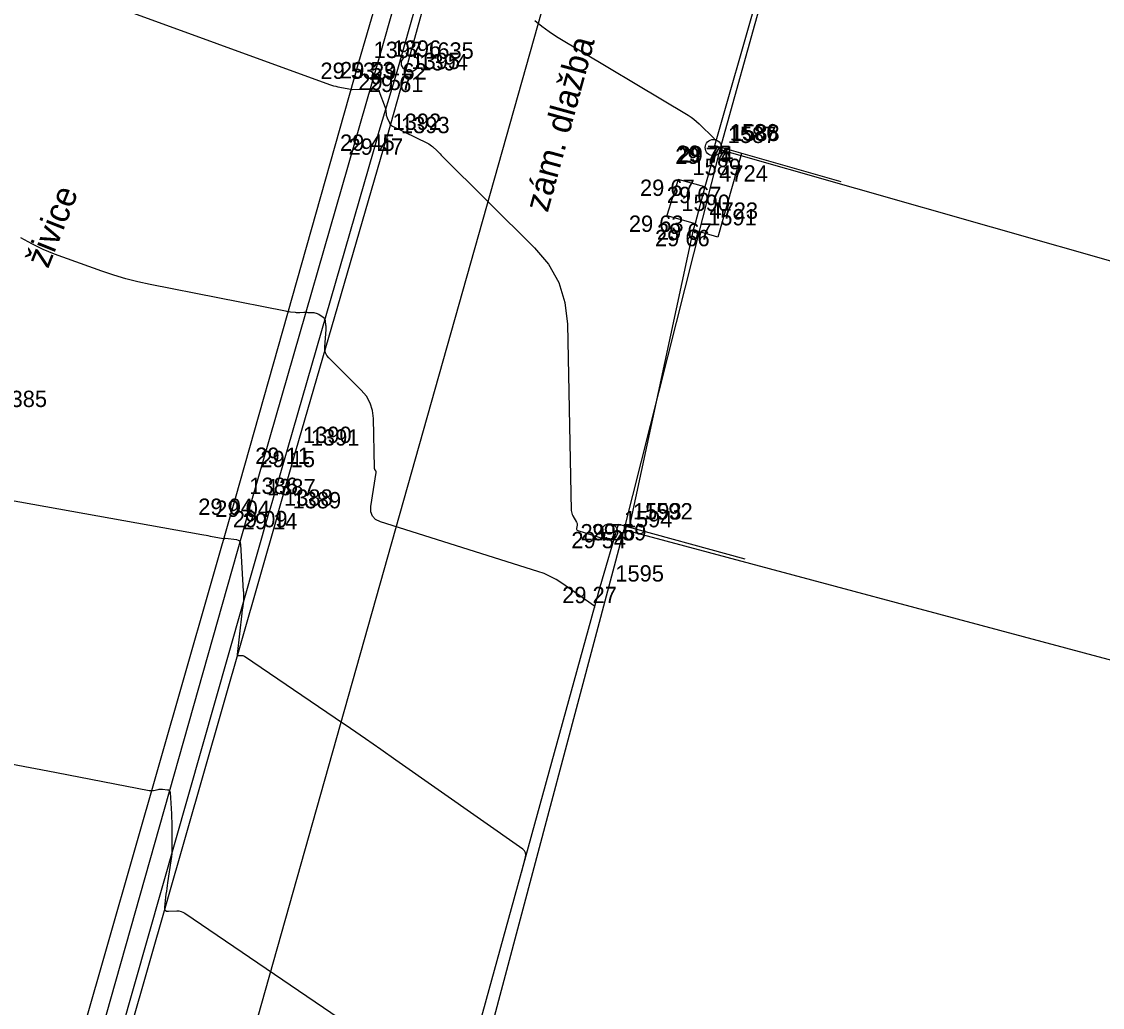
# Model space of a CAD drawing. Extents: x -702257 to -701487, y -1009871 to -1008841.
# Drawn here: x -701743.77 to -701727.23, y -1009321.66 to -1009306.58 of the extents above; entities that cross this region are included whole.
import ezdxf

# ---------------------------------------------------------------- set-up
doc = ezdxf.new("R2010")
doc.units = 0
for name, color, linetype in [('Ex_Major Contours', 7, 'Continuous'), ('Ex_Minor Contours', 7, 'Continuous'), ('Z_body', 7, 'Continuous'), ('Z_body_cisla', 7, 'Continuous'), ('Z_body_vysky_redukovane', 7, 'Continuous'), ('Z_budova', 7, 'Continuous'), ('Z_katastr_hranice', 7, 'Continuous'), ('Z_komunikace', 7, 'Continuous'), ('Z_obruba', 7, 'Continuous'), ('Z_pilire', 7, 'Continuous'), ('Z_ploty', 7, 'Continuous'), ('Z_popisy', 7, 'Continuous'), ('Z_site_kanalizace_znaky', 7, 'Continuous'), ('Z_site_vodovod_znaky', 7, 'Continuous'), ('Z_vstupy', 7, 'Continuous'), ('Z_zlabek', 7, 'Continuous')]:
    doc.layers.add(name, color=color, linetype=linetype)

# ---------------------------------------------------------------- blocks, each defined once
blk = doc.blocks.new('POINT_DISPLAY')
blk.add_line((0, 0), (0, 0))
blk = doc.blocks.new('Z15')
blk.add_circle((0, 0), 0.125)
blk = doc.blocks.new('Z614')
for p, q in [((-0.13, 0.03), (-0.1, 0.08)), ((-0.13, -0.03), (-0.13, 0.03)), ((-0.1, 0.08), (-0.08, 0.1)), ((-0.08, 0.1), (-0.03, 0.13)), ((-0.03, 0.13), (0.03, 0.13)), ((0.03, 0.13), (0.08, 0.1)), ((0.08, 0.1), (0.1, 0.08)), ((0.1, 0.08), (0.13, 0.03)), ((0.13, 0.03), (0.13, -0.03)), ((-0.1, -0.08), (-0.13, -0.03)), ((-0.08, -0.1), (-0.1, -0.08)), ((-0.03, -0.13), (-0.08, -0.1)), ((0.03, -0.13), (-0.03, -0.13)), ((0.08, -0.1), (0.03, -0.13)), ((0.1, -0.08), (0.08, -0.1)), ((0.13, -0.03), (0.1, -0.08))]:
    blk.add_line(p, q)

msp = doc.modelspace()

# ---------------------------------------------------------------- linework, layer by layer
at = {"layer": 'Ex_Major Contours'}
msp.add_lwpolyline([(-701736.116, -1009319.6), (-701736.053, -1009319.369), (-701736.048, -1009319.332), (-701736.054, -1009319.3), (-701736.07, -1009319.271), (-701736.097, -1009319.246), (-701738.039, -1009317.881), (-701738.27, -1009317.719), (-701738.503, -1009317.558), (-701738.735, -1009317.398), (-701738.969, -1009317.238), (-701740.353, -1009316.298), (-701740.363, -1009316.292), (-701740.373, -1009316.288), (-701740.385, -1009316.286), (-701740.396, -1009316.286), (-701740.443, -1009316.287), (-701740.453, -1009316.286), (-701740.46, -1009316.282), (-701740.464, -1009316.275), (-701740.464, -1009316.265), (-701740.391, -1009315.634), (-701740.389, -1009315.616), (-701740.387, -1009315.599), (-701740.384, -1009315.581), (-701740.382, -1009315.563), (-701740.37, -1009315.487), (-701740.368, -1009315.471), (-701740.367, -1009315.455), (-701740.366, -1009315.44), (-701740.366, -1009315.424), (-701740.366, -1009315.36), (-701740.366, -1009315.345), (-701740.367, -1009315.329), (-701740.367, -1009315.313), (-701740.368, -1009315.297), (-701740.41, -1009314.582), (-701740.415, -1009314.555), (-701740.428, -1009314.534), (-701740.447, -1009314.521), (-701740.474, -1009314.514), (-701740.653, -1009314.493), (-701740.658, -1009314.493), (-701740.662, -1009314.494), (-701740.672, -1009314.496), (-701740.676, -1009314.496), (-701740.681, -1009314.496), (-701740.877, -1009314.458), (-701740.91, -1009314.452), (-701740.943, -1009314.445), (-701740.977, -1009314.439), (-701741.01, -1009314.433), (-701744.591, -1009313.794)], dxfattribs=at)
at = {"layer": 'Ex_Minor Contours'}
for points in [[(-701742.501, -1009306.292), (-701739.056, -1009307.543), (-701739.024, -1009307.554), (-701738.991, -1009307.563), (-701738.959, -1009307.572), (-701738.925, -1009307.579), (-701738.73, -1009307.618), (-701738.722, -1009307.619), (-701738.712, -1009307.62), (-701738.706, -1009307.62), (-701738.458, -1009307.612), (-701738.443, -1009307.611), (-701738.428, -1009307.611), (-701738.413, -1009307.612), (-701738.399, -1009307.612), (-701738.34, -1009307.615), (-701738.326, -1009307.617), (-701738.315, -1009307.623), (-701738.306, -1009307.632), (-701738.299, -1009307.644), (-701738.203, -1009307.898), (-701738.199, -1009307.91), (-701738.195, -1009307.923), (-701738.193, -1009307.936), (-701738.191, -1009307.949), (-701738.187, -1009308.002), (-701738.185, -1009308.015), (-701738.183, -1009308.028), (-701738.179, -1009308.041), (-701738.174, -1009308.053), (-701738.138, -1009308.13), (-701738.129, -1009308.146), (-701738.118, -1009308.16), (-701738.104, -1009308.171), (-701738.089, -1009308.181), (-701737.553, -1009308.444), (-701737.532, -1009308.455), (-701737.513, -1009308.467), (-701737.495, -1009308.481), (-701737.477, -1009308.496), (-701737.409, -1009308.56), (-701737.393, -1009308.575), (-701737.376, -1009308.591), (-701737.359, -1009308.608), (-701737.343, -1009308.624), (-701735.915, -1009310.042), (-701735.701, -1009310.296), (-701735.546, -1009310.576), (-701735.451, -1009310.881), (-701735.414, -1009311.211), (-701735.354, -1009314.061), (-701735.352, -1009314.083), (-701735.348, -1009314.105), (-701735.34, -1009314.125), (-701735.33, -1009314.145), (-701735.275, -1009314.241), (-701735.27, -1009314.252), (-701735.266, -1009314.264), (-701735.265, -1009314.275), (-701735.266, -1009314.287), (-701735.273, -1009314.336), (-701735.273, -1009314.348), (-701735.27, -1009314.357), (-701735.263, -1009314.364), (-701735.253, -1009314.368), (-701734.818, -1009314.506), (-701734.804, -1009314.509), (-701734.791, -1009314.509), (-701734.778, -1009314.507), (-701734.765, -1009314.503), (-701734.688, -1009314.469)], [(-701735.911, -1009306.564), (-701735.806, -1009306.653), (-701735.695, -1009306.735), (-701735.579, -1009306.81), (-701733.568, -1009308.014), (-701733.522, -1009308.043), (-701733.478, -1009308.075), (-701733.437, -1009308.109), (-701733.397, -1009308.147), (-701733.17, -1009308.373), (-701733.161, -1009308.382), (-701733.147, -1009308.395)], [(-701734.999, -1009315.554), (-701734.995, -1009315.537), (-701734.994, -1009315.534), (-701734.995, -1009315.531), (-701734.996, -1009315.529), (-701734.998, -1009315.527), (-701735.5, -1009315.175), (-701735.586, -1009315.119), (-701735.675, -1009315.07), (-701735.769, -1009315.029), (-701735.865, -1009314.994), (-701738.274, -1009314.234), (-701738.348, -1009314.199), (-701738.396, -1009314.149), (-701738.42, -1009314.083), (-701738.419, -1009314.002), (-701738.341, -1009313.481), (-701738.341, -1009313.474), (-701738.341, -1009313.468), (-701738.343, -1009313.462), (-701738.346, -1009313.457), (-701738.359, -1009313.434), (-701738.361, -1009313.429), (-701738.364, -1009313.423), (-701738.365, -1009313.417), (-701738.365, -1009313.41), (-701738.381, -1009312.656), (-701738.395, -1009312.533), (-701738.431, -1009312.419), (-701738.488, -1009312.315), (-701738.568, -1009312.22), (-701739.065, -1009311.726), (-701739.095, -1009311.689), (-701739.116, -1009311.649), (-701739.127, -1009311.605), (-701739.127, -1009311.557), (-701739.106, -1009311.294), (-701739.105, -1009311.277), (-701739.105, -1009311.261), (-701739.106, -1009311.244), (-701739.108, -1009311.227), (-701739.117, -1009311.161), (-701739.121, -1009311.145), (-701739.128, -1009311.131), (-701739.137, -1009311.119), (-701739.15, -1009311.109), (-701739.219, -1009311.063), (-701739.236, -1009311.054), (-701739.253, -1009311.047), (-701739.271, -1009311.042), (-701739.29, -1009311.04), (-701739.381, -1009311.036), (-701739.397, -1009311.035), (-701739.413, -1009311.035), (-701739.429, -1009311.035), (-701739.445, -1009311.035), (-701739.509, -1009311.038), (-701739.525, -1009311.038), (-701739.541, -1009311.037), (-701739.557, -1009311.036), (-701739.573, -1009311.035), (-701739.653, -1009311.026), (-701739.671, -1009311.023), (-701739.69, -1009311.021), (-701739.708, -1009311.018), (-701739.727, -1009311.014), (-701741.798, -1009310.607), (-701741.986, -1009310.566), (-701742.171, -1009310.518), (-701742.355, -1009310.463), (-701742.537, -1009310.401), (-701743.26, -1009310.139), (-701743.438, -1009310.068), (-701743.61, -1009309.985), (-701743.776, -1009309.892)], [(-701743.956, -1009317.935), (-701743.714, -1009317.979), (-701743.472, -1009318.025), (-701743.23, -1009318.071), (-701741.813, -1009318.346), (-701741.796, -1009318.349), (-701741.779, -1009318.349), (-701741.762, -1009318.348), (-701741.745, -1009318.345), (-701741.677, -1009318.329), (-701741.66, -1009318.326), (-701741.643, -1009318.324), (-701741.625, -1009318.324), (-701741.608, -1009318.325), (-701741.532, -1009318.334), (-701741.516, -1009318.338), (-701741.504, -1009318.346), (-701741.496, -1009318.358), (-701741.493, -1009318.375), (-701741.474, -1009318.706), (-701741.471, -1009318.766), (-701741.468, -1009318.825), (-701741.467, -1009318.885), (-701741.466, -1009318.945), (-701741.465, -1009319.184), (-701741.465, -1009319.244), (-701741.469, -1009319.304), (-701741.474, -1009319.363), (-701741.482, -1009319.422), (-701741.532, -1009319.757), (-701741.539, -1009319.801), (-701741.545, -1009319.844), (-701741.55, -1009319.888), (-701741.556, -1009319.932), (-701741.578, -1009320.131), (-701741.578, -1009320.159), (-701741.568, -1009320.179), (-701741.549, -1009320.191), (-701741.52, -1009320.194), (-701741.389, -1009320.189), (-701741.357, -1009320.19), (-701741.326, -1009320.196), (-701741.297, -1009320.207), (-701741.269, -1009320.223), (-701738.155, -1009322.339)]]:
    msp.add_lwpolyline(points, dxfattribs=at)
at = {"layer": 'Z_budova'}
for p, q in [((-701733.16, -1009308.48), (-701732.38, -1009305.76)), ((-701733.16, -1009308.48), (-701731.23, -1009309.03)), ((-701734.91, -1009315.23), (-701734.63, -1009314.27)), ((-701734.63, -1009314.27), (-701732.7, -1009314.8)), ((-701736.83, -1009322.19), (-701734.91, -1009315.23))]:
    msp.add_line(p, q, dxfattribs=at)
at = {"layer": 'Z_katastr_hranice'}
for p, q in [((-701731.32, -1009302.19), (-701733.08, -1009308.54)), ((-701735.58, -1009305.62), (-701748.84, -1009352.56)), ((-701733.08, -1009308.54), (-701734.55, -1009314.36)), ((-701733.08, -1009308.54), (-701713.45, -1009314.14)), ((-701734.55, -1009314.36), (-701736.66, -1009322.28)), ((-701709.53, -1009321.05), (-701734.55, -1009314.36))]:
    msp.add_line(p, q, dxfattribs=at)
at = {"layer": 'Z_komunikace'}
for p, q in [((-701738.03, -1009307.38), (-701736.1, -1009300.58)), ((-701738.31, -1009308.31), (-701738.03, -1009307.38)), ((-701738.31, -1009308.31), (-701739.69, -1009313.1)), ((-701739.69, -1009313.1), (-701739.97, -1009314.07)), ((-701742.87, -1009324.23), (-701739.97, -1009314.07))]:
    msp.add_line(p, q, dxfattribs=at)
at = {"layer": 'Z_obruba'}
for p, q in [((-701736.03, -1009300.61), (-701737.91, -1009307.41)), ((-701737.91, -1009307.41), (-701738.18, -1009308.37)), ((-701739.57, -1009313.15), (-701738.18, -1009308.37)), ((-701739.84, -1009314.1), (-701739.57, -1009313.15)), ((-701739.84, -1009314.1), (-701742.75, -1009324.26))]:
    msp.add_line(p, q, dxfattribs=at)
at = {"layer": 'Z_pilire'}
for p, q in [((-701733.72, -1009309), (-701733.89, -1009309.55)), ((-701733.31, -1009309.11), (-701733.72, -1009309)), ((-701733.89, -1009309.55), (-701733.46, -1009309.67))]:
    msp.add_line(p, q, dxfattribs=at)
at = {"layer": 'Z_ploty'}
for p, q in [((-701733.13, -1009308.49), (-701733.31, -1009309.11)), ((-701732.75, -1009308.6), (-701733.11, -1009309.88)), ((-701733.31, -1009309.11), (-701733.46, -1009309.67)), ((-701733.46, -1009309.67), (-701733.49, -1009309.77)), ((-701733.11, -1009309.88), (-701733.49, -1009309.77))]:
    msp.add_line(p, q, dxfattribs=at)
at = {"layer": 'Z_vstupy'}
msp.add_line((-701733.49, -1009309.77), (-701734.46, -1009314.27), dxfattribs=at)
at = {"layer": 'Z_zlabek'}
for p, q in [((-701735.78, -1009297.41), (-701738.61, -1009307.21)), ((-701738.31, -1009307.2), (-701735.53, -1009297.45)), ((-701738.61, -1009307.21), (-701740.5, -1009313.88)), ((-701740.24, -1009313.91), (-701738.31, -1009307.2)), ((-701740.5, -1009313.88), (-701743.41, -1009324.06)), ((-701743.14, -1009324.14), (-701740.24, -1009313.91))]:
    msp.add_line(p, q, dxfattribs=at)

# ---------------------------------------------------------------- block references
at = {"layer": 'Z_body'}
for p in [(-701738.61, -1009307.21), (-701738.31, -1009307.2), (-701737.82, -1009307.22), (-701738.03, -1009307.38), (-701737.91, -1009307.41), (-701738.31, -1009308.31), (-701738.18, -1009308.37), (-701733.18, -1009308.51), (-701733.16, -1009308.48), (-701733.13, -1009308.49), (-701733.72, -1009309), (-701733.31, -1009309.11), (-701733.89, -1009309.55), (-701733.46, -1009309.67), (-701733.49, -1009309.77), (-701739.69, -1009313.1), (-701739.57, -1009313.15), (-701740.5, -1009313.88), (-701740.24, -1009313.91), (-701739.97, -1009314.07), (-701739.84, -1009314.1), (-701734.63, -1009314.27), (-701734.46, -1009314.27), (-701734.77, -1009314.39), (-701734.91, -1009315.23)]:
    msp.add_blockref('POINT_DISPLAY', p, dxfattribs=at)
at = {"layer": 'Z_site_kanalizace_znaky'}
for p in [(-701733.18, -1009308.51), (-701734.77, -1009314.39)]:
    msp.add_blockref('Z15', p, dxfattribs=at)
at = {"layer": 'Z_site_vodovod_znaky'}
msp.add_blockref('Z614', (-701737.82, -1009307.22), dxfattribs=at)

# ---------------------------------------------------------------- texts
at = {"layer": 'Z_body_cisla'}
for s, p in [('1397', (-701738.38, -1009307.14)), ('1396', (-701738.09, -1009307.12)), ('1635', (-701737.59, -1009307.15)), ('1395', (-701737.8, -1009307.31)), ('1394', (-701737.68, -1009307.33)), ('1392', (-701738.09, -1009308.24)), ('1393', (-701737.96, -1009308.29)), ('1586', (-701732.93, -1009308.4)), ('1588', (-701732.91, -1009308.41)), ('1587', (-701732.96, -1009308.44)), ('1589', (-701733.5, -1009308.93)), ('4724', (-701733.09, -1009309.03)), ('1590', (-701733.67, -1009309.48)), ('1591', (-701733.26, -1009309.7)), ('4723', (-701733.24, -1009309.6)), ('1385', (-701744.12, -1009312.48)), ('1390', (-701739.46, -1009313.03)), ('1391', (-701739.34, -1009313.07)), ('1386', (-701740.28, -1009313.81)), ('1387', (-701740.01, -1009313.83)), ('1388', (-701739.75, -1009313.99)), ('1389', (-701739.62, -1009314.03)), ('1593', (-701734.41, -1009314.2)), ('1592', (-701734.24, -1009314.2)), ('1594', (-701734.55, -1009314.32)), ('1595', (-701734.68, -1009315.15))]:
    msp.add_text(s, height=0.25, dxfattribs=at).set_placement(p)
at = {"layer": 'Z_body_vysky_redukovane'}
for s, p in [('29 53', (-701739.193, -1009307.46)), ('29 53', (-701738.893, -1009307.45)), ('29 62', (-701738.403, -1009307.47)), ('29 57', (-701738.613, -1009307.63)), ('29 61', (-701738.452, -1009307.66)), ('29 45', (-701738.893, -1009308.56)), ('29 47', (-701738.763, -1009308.62)), ('29 74', (-701733.763, -1009308.76)), ('29 75', (-701733.743, -1009308.73)), ('29 74', (-701733.713, -1009308.74)), ('29 67', (-701734.303, -1009309.25)), ('29 67', (-701733.893, -1009309.36)), ('29 63', (-701734.473, -1009309.8)), ('29 67', (-701734.043, -1009309.92)), ('29 66', (-701734.073, -1009310.02)), ('29 11', (-701740.19, -1009313.35)), ('29 15', (-701740.112, -1009313.4)), ('29 04', (-701741.062, -1009314.13)), ('29 04', (-701740.802, -1009314.16)), ('29 09', (-701740.533, -1009314.32)), ('29 14', (-701740.382, -1009314.35)), ('29 56', (-701735.213, -1009314.52)), ('29 59', (-701735.043, -1009314.52)), ('29 54', (-701735.353, -1009314.64)), ('29 27', (-701735.493, -1009315.48))]:
    msp.add_text(s, height=0.25, dxfattribs=at).set_placement(p)
at = {"layer": 'Z_popisy'}
for s, rotation, p in [('zám. dlažba', 74.7, (-701735.715, -1009309.515)), ('živice', 68.4, (-701743.361, -1009310.373))]:
    msp.add_text(s, height=0.38, rotation=rotation, dxfattribs=at).set_placement(p)

doc.saveas('drawing.dxf')
